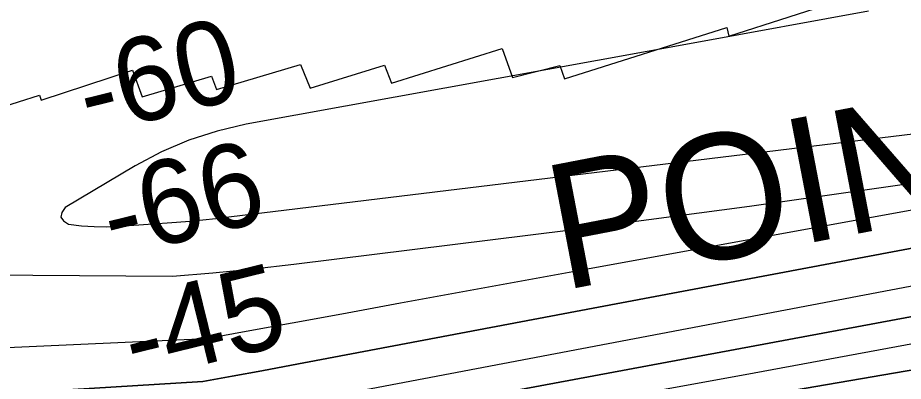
# Model space of a CAD drawing. Extents: x 3177185 to 3215018, y 812988 to 838321.
# Drawn here: x 3207725 to 3208434, y 827239 to 827530 of the extents above; entities that cross this region are included whole.
import ezdxf

# ---------------------------------------------------------------- set-up
doc = ezdxf.new("R2010")
doc.units = 0
for name, color, linetype in [('V-RIVR-RANG', 7, 'Continuous'), ('V-ROAD-CNTR', 7, 'Continuous'), ('V-RRAP-RVMT', 7, 'Continuous'), ('V-RRAP-RVMT-IDEN', 7, 'Continuous'), ('V-TOPO-DPTH', 7, 'Continuous'), ('V-TOPO-MAJR', 7, 'Continuous'), ('V-TOPO-MINR', 7, 'Continuous')]:
    doc.layers.add(name, color=color, linetype=linetype)

msp = doc.modelspace()

# ---------------------------------------------------------------- linework, layer by layer
at = {"layer": 'V-ROAD-CNTR'}
msp.add_spline([(3209938.5, 827302.26), (3209858.27, 827282.13), (3209764.86, 827293.31), (3209689.83, 827273.51), (3209599.49, 827245.97), (3209365.34, 827191.36), (3209211.49, 827136.95), (3209050.75, 827062.22), (3208904.9, 827006.47), (3208748.23, 826958.77), (3208586.7, 826931.81), (3208473.88, 826906.7), (3208369.01, 826888.58), (3208346.33, 826885.16)], degree=3, dxfattribs=at)
at = {"layer": 'V-RRAP-RVMT'}
for p, q in [((3208294.02, 827514.95), (3208422.13, 827556.12)), ((3208162.45, 827480.88), (3208292.28, 827521.7)), ((3208292.28, 827521.7), (3208294.02, 827514.95)), ((3208024.04, 827477.37), (3208112.58, 827504.99)), ((3208112.58, 827504.99), (3208120.86, 827481.95)), ((3207884.01, 827472.21), (3207951.39, 827492.36)), ((3207951.39, 827492.36), (3207958.88, 827473.34)), ((3207958.88, 827473.34), (3208018.36, 827491.67)), ((3208018.36, 827491.67), (3208024.04, 827477.37)), ((3208120.86, 827481.95), (3208158.69, 827491.49)), ((3208158.69, 827491.49), (3208162.45, 827480.88)), ((3207743.81, 827463.83), (3207816.9, 827487.78)), ((3207816.9, 827487.78), (3207824.63, 827466.26)), ((3207824.63, 827466.26), (3207879.98, 827482.86)), ((3207879.98, 827482.86), (3207884.01, 827472.21)), ((3207614.11, 827427.08), (3207742.37, 827467.68)), ((3207742.37, 827467.68), (3207743.81, 827463.83))]:
    msp.add_line(p, q, dxfattribs=at)
at = {"layer": 'V-TOPO-DPTH'}
for points in [[(3209079.05, 827464.98), (3208763.25, 827405.89), (3208618.81, 827378.84), (3208474.38, 827351.74), (3208329.96, 827324.58), (3208185.54, 827297.38), (3207944.04, 827251.83), (3207920.38, 827247.42), (3207896.7, 827243.06), (3207873.02, 827238.79), (3207322.75, 827204.94), (3207307.98, 827205.29), (3207293.21, 827204.95), (3207278.44, 827204.14), (3207232.59, 827200.58), (3207220.94, 827199.51), (3207209.31, 827198.24), (3207197.73, 827196.65), (3207186.16, 827194.86), (3207004.72, 827164.24), (3206977.21, 827158.44), (3206330.16, 826980.22)], [(3206330.16, 826980.22), (3206977.21, 827158.44), (3207004.72, 827164.24), (3207186.16, 827194.86), (3207197.73, 827196.65), (3207209.31, 827198.24), (3207220.94, 827199.51), (3207232.59, 827200.58), (3207278.44, 827204.14), (3207293.21, 827204.95), (3207307.98, 827205.29), (3207322.75, 827204.94), (3207873.02, 827238.79), (3207896.7, 827243.06), (3207920.38, 827247.42), (3207944.04, 827251.83), (3208185.54, 827297.38), (3208329.96, 827324.58), (3208474.38, 827351.74), (3208618.81, 827378.84), (3208763.25, 827405.89), (3209079.05, 827464.98)], [(3206425.28, 826917.21), (3207212.68, 827053.5), (3207222.68, 827055.27), (3207232.67, 827057.09), (3207242.64, 827058.99), (3207252.61, 827060.94), (3207900.91, 827190.42), (3207901.83, 827190.6), (3207904.59, 827191.14), (3207907.35, 827191.65), (3207911.69, 827192.4), (3207913.44, 827192.71), (3207916.94, 827193.35), (3209133.45, 827419.85)], [(3209133.45, 827419.85), (3207916.94, 827193.35), (3207913.44, 827192.71), (3207911.69, 827192.4), (3207907.35, 827191.65), (3207904.59, 827191.14), (3207901.83, 827190.6), (3207900.91, 827190.42), (3207252.61, 827060.94), (3207242.64, 827058.99), (3207232.67, 827057.09), (3207222.68, 827055.27), (3207212.68, 827053.5), (3206425.28, 826917.21)], [(3206856.26, 827011.73), (3206931.26, 827022.38), (3207006.14, 827033.84), (3207080.94, 827045.86), (3207224.15, 827069.68), (3207227.28, 827070.22), (3207230.41, 827070.78), (3207233.53, 827071.37), (3207236.65, 827071.99), (3207330.91, 827091.02), (3207381.13, 827101.26), (3207431.33, 827111.65), (3207481.48, 827122.25), (3207531.6, 827132.98), (3207881.22, 827208.62), (3207891.78, 827210.86), (3207902.36, 827213.05), (3207912.96, 827215.16), (3207923.57, 827217.22), (3208676.34, 827360.22), (3208751.93, 827374.6), (3208827.51, 827388.99), (3208903.09, 827403.4)], [(3206856.26, 827011.73), (3206931.26, 827022.38), (3207006.14, 827033.84), (3207080.94, 827045.86), (3207224.15, 827069.68), (3207227.28, 827070.22), (3207230.41, 827070.78), (3207233.53, 827071.37), (3207236.65, 827071.99), (3207330.91, 827091.02), (3207381.13, 827101.26), (3207431.33, 827111.65), (3207481.48, 827122.25), (3207531.6, 827132.98), (3207881.22, 827208.62), (3207891.78, 827210.86), (3207902.36, 827213.05), (3207912.96, 827215.16), (3207923.57, 827217.22), (3208676.34, 827360.22), (3208751.93, 827374.6), (3208827.51, 827388.99), (3208903.09, 827403.4)], [(3209096.13, 827366.16), (3208723.69, 827298.48), (3208588.67, 827274.26), (3208453.58, 827250.45), (3208318.38, 827227.25), (3208183.11, 827204.46), (3207978.53, 827170.47), (3207945.51, 827164.91), (3207912.5, 827159.26), (3207879.52, 827153.47), (3207846.56, 827147.59), (3207791.9, 827137.73), (3207731.63, 827126.77), (3207671.38, 827115.7), (3207611.16, 827104.48), (3207550.96, 827093.16), (3207279.79, 827041.78), (3207258.17, 827037.71), (3207236.54, 827033.69), (3207214.89, 827029.73), (3207193.24, 827025.82), (3206859.13, 826965.94)], [(3206859.13, 826965.94), (3207193.24, 827025.82), (3207214.89, 827029.73), (3207236.54, 827033.69), (3207258.17, 827037.71), (3207279.79, 827041.78), (3207550.96, 827093.16), (3207611.16, 827104.48), (3207671.38, 827115.7), (3207731.63, 827126.77), (3207791.9, 827137.73), (3207846.56, 827147.59), (3207879.52, 827153.47), (3207912.5, 827159.26), (3207945.51, 827164.91), (3207978.53, 827170.47), (3208183.11, 827204.46), (3208318.38, 827227.25), (3208453.58, 827250.45), (3208588.67, 827274.26), (3208723.69, 827298.48), (3209096.13, 827366.16)]]:
    msp.add_lwpolyline(points, dxfattribs=at)
at = {"layer": 'V-TOPO-MAJR'}
msp.add_lwpolyline([(3206561.86, 827150.23), (3207139.87, 827229.61), (3207171.33, 827233.64), (3207202.82, 827237.27), (3207234.38, 827240.33), (3207265.98, 827242.99), (3207355.47, 827249.71), (3207876.12, 827273.33), (3207883.32, 827274.6), (3207890.51, 827275.88), (3207897.7, 827277.18), (3207904.89, 827278.49), (3207984.41, 827293.05), (3208031.35, 827301.63), (3208078.3, 827310.2), (3208125.26, 827318.75), (3208172.21, 827327.3), (3209100.35, 827495.94)], dxfattribs=at)
at = {"layer": 'V-TOPO-MINR'}
for points in [[(3208405.69, 827534.88), (3208268.47, 827509.83), (3207907.81, 827444.5), (3207884.54, 827438.97), (3207861.86, 827431.85), (3207840.07, 827422.33), (3207818.88, 827411.22), (3207763.06, 827378), (3207760.39, 827373.96), (3207759.63, 827370.29), (3207761.73, 827367.2), (3207765.74, 827364.49), (3207775.96, 827363.35), (3207786.2, 827362.65), (3207796.46, 827362.61), (3207806.73, 827363.02), (3207852.2, 827366.3), (3207862.68, 827367.14), (3207873.15, 827368.07), (3207883.61, 827369.16), (3207894.06, 827370.35), (3209093.7, 827515.82)], [(3206649.29, 827239.39), (3207145.63, 827310.73), (3207167.12, 827313.57), (3207188.64, 827316.09), (3207210.21, 827318.13), (3207231.81, 827319.84), (3207324.58, 827326.14), (3207344.59, 827326.82), (3207364.56, 827326.6), (3207848.82, 827322.97), (3207881.24, 827325.6), (3207913.61, 827328.88), (3207945.93, 827332.58), (3208167.63, 827360.21), (3208310.63, 827379.02), (3208453.43, 827399.12), (3208595.96, 827421.15), (3208738.29, 827444.48), (3209108.45, 827507.73)], [(3206330.16, 826980.22), (3206977.21, 827158.44), (3207004.72, 827164.24), (3207186.16, 827194.86), (3207197.73, 827196.65), (3207209.31, 827198.24), (3207220.94, 827199.51), (3207232.59, 827200.58), (3207278.44, 827204.14), (3207293.21, 827204.95), (3207307.98, 827205.29), (3207322.75, 827204.94), (3207873.02, 827238.79), (3207896.7, 827243.06), (3207920.38, 827247.42), (3207944.04, 827251.83), (3208185.54, 827297.38), (3208329.96, 827324.58), (3208474.38, 827351.74), (3208618.81, 827378.84), (3208763.25, 827405.89), (3209079.05, 827464.98)], [(3206425.28, 826917.21), (3207212.68, 827053.5), (3207222.68, 827055.27), (3207232.67, 827057.09), (3207242.64, 827058.99), (3207252.61, 827060.94), (3207900.91, 827190.42), (3207901.83, 827190.6), (3207904.59, 827191.14), (3207907.35, 827191.65), (3207911.69, 827192.4), (3207913.44, 827192.71), (3207916.94, 827193.35), (3209133.45, 827419.85)], [(3206856.26, 827011.73), (3206931.26, 827022.38), (3207006.14, 827033.84), (3207080.94, 827045.86), (3207224.15, 827069.68), (3207227.28, 827070.22), (3207230.41, 827070.78), (3207233.53, 827071.37), (3207236.65, 827071.99), (3207330.91, 827091.02), (3207381.13, 827101.26), (3207431.33, 827111.65), (3207481.48, 827122.25), (3207531.6, 827132.98), (3207881.22, 827208.62), (3207891.78, 827210.86), (3207902.36, 827213.05), (3207912.96, 827215.16), (3207923.57, 827217.22), (3208676.34, 827360.22), (3208751.93, 827374.6), (3208827.51, 827388.99), (3208903.09, 827403.4)], [(3206650.02, 826942.24), (3207202.96, 827039.69), (3207218.78, 827042.52), (3207234.6, 827045.41), (3207250.4, 827048.38), (3207266.19, 827051.41), (3207717.44, 827139.12), (3207749.41, 827145.3), (3207781.4, 827151.43), (3207813.4, 827157.5), (3207845.41, 827163.52), (3207877.44, 827169.42), (3207909.5, 827175.2), (3207941.58, 827180.81), (3207973.68, 827186.3), (3208042.12, 827197.82), (3208108.43, 827209.14), (3208174.7, 827220.67), (3208240.92, 827232.52), (3208307.1, 827244.59), (3209115.55, 827394.01)], [(3206859.13, 826965.94), (3207193.24, 827025.82), (3207214.89, 827029.73), (3207236.54, 827033.69), (3207258.17, 827037.71), (3207279.79, 827041.78), (3207550.96, 827093.16), (3207611.16, 827104.48), (3207671.38, 827115.7), (3207731.63, 827126.77), (3207791.9, 827137.73), (3207846.56, 827147.59), (3207879.52, 827153.47), (3207912.5, 827159.26), (3207945.51, 827164.91), (3207978.53, 827170.47), (3208183.11, 827204.46), (3208318.38, 827227.25), (3208453.58, 827250.45), (3208588.67, 827274.26), (3208723.69, 827298.48), (3209096.13, 827366.16)]]:
    msp.add_lwpolyline(points, dxfattribs=at)

# ---------------------------------------------------------------- texts
at = {"layer": 'V-RIVR-RANG'}
for s, p in [('-60', (3207781.93, 827435.3)), ('-66', (3207801.23, 827337.22)), ('-45', (3207818.22, 827238.57))]:
    msp.add_text(s, height=67, rotation=13.84117, dxfattribs=at).set_placement(p)
at = {"layer": 'V-RRAP-RVMT-IDEN'}
msp.add_text('POINT', height=100, rotation=10.89421, dxfattribs=at).set_placement((3208160.66, 827311.45))

doc.saveas('drawing.dxf')
